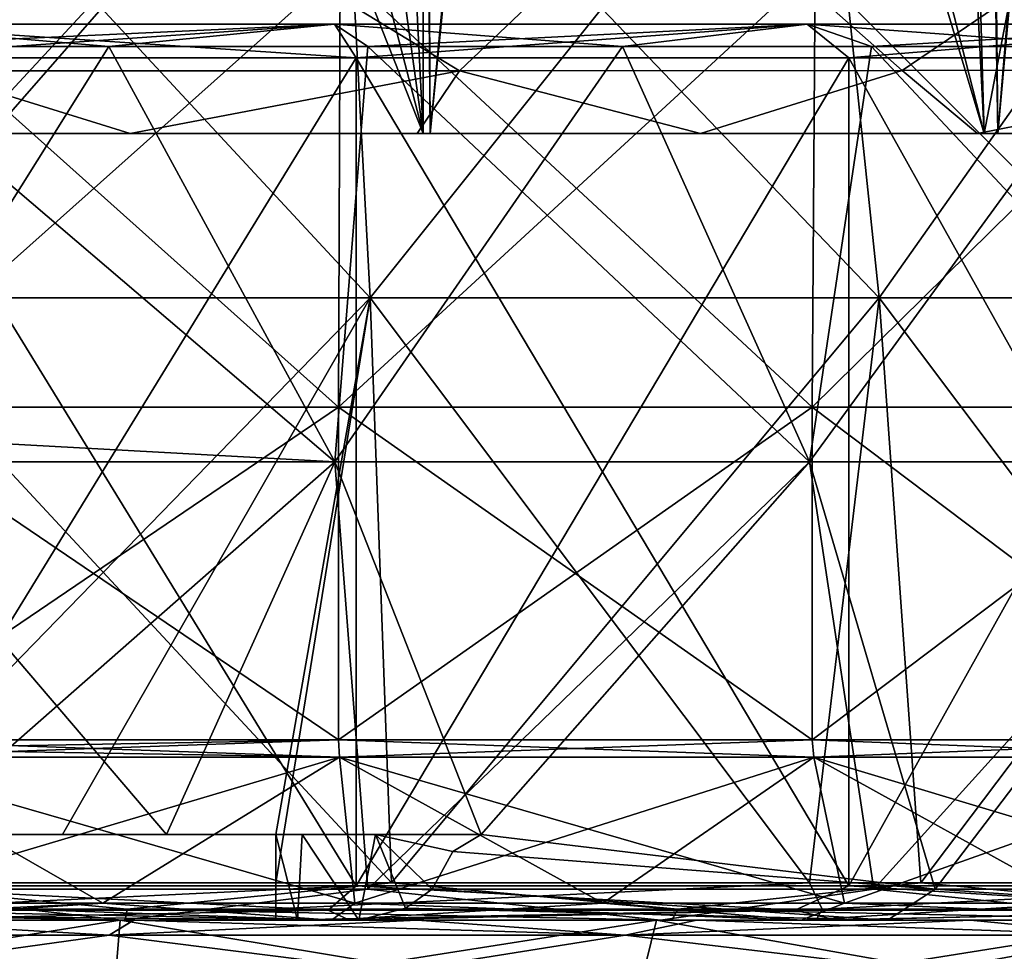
# Model space of a CAD drawing. Header units: millimetres. Extents: x -198 to 325, y 0 to 239.
# Tile 275 of 468: x 301 to 307, y 43 to 48. Entities that reach past the tile are written whole.
import ezdxf

# ---------------------------------------------------------------- set-up
doc = ezdxf.new("R2010")
doc.units = ezdxf.units.MM
doc.header["$LTSCALE"] = 65.185185
for name, color, linetype in [('1364', 7, 'CONTINUOUS'), ('1369', 7, 'CONTINUOUS'), ('1370', 7, 'CONTINUOUS'), ('2038', 7, 'CONTINUOUS'), ('2088', 7, 'CONTINUOUS'), ('2089', 7, 'CONTINUOUS'), ('2091', 7, 'CONTINUOUS'), ('2092', 7, 'CONTINUOUS'), ('307', 7, 'CONTINUOUS'), ('308', 7, 'CONTINUOUS'), ('309', 7, 'CONTINUOUS'), ('312', 7, 'CONTINUOUS'), ('313', 7, 'CONTINUOUS'), ('314', 7, 'CONTINUOUS'), ('315', 7, 'CONTINUOUS'), ('316', 7, 'CONTINUOUS'), ('318', 7, 'CONTINUOUS'), ('320', 7, 'CONTINUOUS'), ('321', 7, 'CONTINUOUS'), ('322', 7, 'CONTINUOUS'), ('595', 7, 'CONTINUOUS'), ('598', 7, 'CONTINUOUS'), ('599', 7, 'CONTINUOUS'), ('601', 7, 'CONTINUOUS'), ('605', 7, 'CONTINUOUS'), ('852', 7, 'CONTINUOUS'), ('854', 7, 'CONTINUOUS'), ('891', 7, 'CONTINUOUS')]:
    doc.layers.add(name, color=color, linetype=linetype)

msp = doc.modelspace()

# ---------------------------------------------------------------- linework, layer by layer
at = {"layer": '1364', "linetype": 'CONTINUOUS'}
for points in [[(300.4661, 47.9666, 20.5003), (298.38, 49.1579, 19.8764), (301.6201, 49.1578, 19.8762), (300.4661, 47.9666, 20.5003)], [(303.5736, 47.9666, 20.1884), (300.4661, 47.9666, 20.5003), (301.6201, 49.1578, 19.8762), (303.5736, 47.9666, 20.1884)], [(303.5736, 47.9666, 20.1884), (301.6201, 49.1578, 19.8762), (304.8203, 49.1535, 19.3474), (303.5736, 47.9666, 20.1884)], [(306.1607, 47.9686, 19.5511), (303.5736, 47.9666, 20.1884), (304.8203, 49.1535, 19.3474), (306.1607, 47.9686, 19.5511)], [(306.1607, 47.9686, 19.5511), (304.8203, 49.1535, 19.3474), (307.8902, 49.1452, 18.307), (306.1607, 47.9686, 19.5511)], [(308.4814, 47.9701, 18.6562), (306.1607, 47.9686, 19.5511), (307.8902, 49.1452, 18.307), (308.4814, 47.9701, 18.6562)]]:
    msp.add_3dface(points, dxfattribs=at)
at = {"layer": '1369', "linetype": 'CONTINUOUS'}
for points in [[(300, 77.6, -20.75), (303.2459, 77.6, -20.4946), (300, 47.6, -21.75), (300, 77.6, -20.75)], [(300, 47.6, -21.75), (303.2459, 77.6, -20.4946), (303.4026, 47.6, -21.4822), (300, 47.6, -21.75)], [(303.2459, 77.6, -20.4946), (306.412, 77.6, -19.7344), (303.4026, 47.6, -21.4822), (303.2459, 77.6, -20.4946)], [(303.4026, 47.6, -21.4822), (306.412, 77.6, -19.7344), (306.7211, 47.6, -20.6855), (303.4026, 47.6, -21.4822)], [(306.412, 77.6, -19.7344), (309.4204, 77.6, -18.4884), (306.7211, 47.6, -20.6855), (306.412, 77.6, -19.7344)], [(306.7211, 47.6, -20.6855), (309.4204, 77.6, -18.4884), (309.8742, 47.6, -19.3794), (306.7211, 47.6, -20.6855)]]:
    msp.add_3dface(points, dxfattribs=at)
at = {"layer": '1370', "linetype": 'CONTINUOUS'}
for points in [[(299.995, 77.6, 21.75), (299.9995, 47.6, 21.75), (303.1507, 77.6, 21.4978), (299.995, 77.6, 21.75)], [(299.9995, 47.6, 21.75), (303.4024, 47.6, 21.4822), (303.1507, 77.6, 21.4978), (299.9995, 47.6, 21.75)], [(303.1507, 77.6, 21.4978), (303.4024, 47.6, 21.4822), (306.2401, 77.6, 20.7432), (303.1507, 77.6, 21.4978)], [(303.4024, 47.6, 21.4822), (306.7206, 47.6, 20.6857), (306.2401, 77.6, 20.7432), (303.4024, 47.6, 21.4822)], [(306.2401, 77.6, 20.7432), (306.7206, 47.6, 20.6857), (309.1996, 77.6, 19.4955), (306.2401, 77.6, 20.7432)], [(306.7206, 47.6, 20.6857), (309.8732, 47.6, 19.3799), (309.1996, 77.6, 19.4955), (306.7206, 47.6, 20.6857)]]:
    msp.add_3dface(points, dxfattribs=at)
at = {"layer": '2038', "color": 7, "linetype": 'CONTINUOUS'}
for points in [[(295.0403, 43, -19.5817), (293.44, 43, -19.1048), (304.9598, 43, -19.5816), (295.0403, 43, -19.5817)], [(304.9598, 43, -19.5816), (293.44, 43, -19.1048), (298.4106, 43, -19.1839), (304.9598, 43, -19.5816)], [(304.9597, 43, 19.5817), (306.56, 43, 19.1048), (295.0402, 43, 19.5816), (304.9597, 43, 19.5817)], [(295.0402, 43, 19.5816), (306.56, 43, 19.1048), (301.5894, 43, 19.1839), (295.0402, 43, 19.5816)], [(296.6745, 43, 19.924), (304.9597, 43, 19.5817), (295.0402, 43, 19.5816), (296.6745, 43, 19.924)], [(298.4106, 43, 19.1839), (295.0402, 43, 19.5816), (301.5894, 43, 19.1839), (298.4106, 43, 19.1839)], [(296.6746, 43, -19.924), (295.0403, 43, -19.5817), (303.3255, 43, -19.924), (296.6746, 43, -19.924)], [(303.3255, 43, -19.924), (295.0403, 43, -19.5817), (304.9598, 43, -19.5816), (303.3255, 43, -19.924)], [(303.3254, 43, 19.924), (304.9597, 43, 19.5817), (296.6745, 43, 19.924), (303.3254, 43, 19.924)], [(298.3315, 43, 20.131), (303.3254, 43, 19.924), (296.6745, 43, 19.924), (298.3315, 43, 20.131)], [(298.3316, 43, -20.131), (296.6746, 43, -19.924), (301.6685, 43, -20.131), (298.3316, 43, -20.131)], [(301.6685, 43, -20.131), (296.6746, 43, -19.924), (303.3255, 43, -19.924), (301.6685, 43, -20.131)], [(301.6684, 43, 20.131), (303.3254, 43, 19.924), (298.3315, 43, 20.131), (301.6684, 43, 20.131)], [(300, 43, 20.1996), (301.6684, 43, 20.131), (298.3315, 43, 20.131), (300, 43, 20.1996)], [(300, 43, -20.1996), (298.3316, 43, -20.131), (301.6685, 43, -20.131), (300, 43, -20.1996)], [(301.5894, 43, -19.1839), (304.9598, 43, -19.5816), (298.4106, 43, -19.1839), (301.5894, 43, -19.1839)], [(301.5894, 43, 19.1839), (306.56, 43, 19.1048), (304.7249, 43, 18.6607), (301.5894, 43, 19.1839)], [(306.5601, 43, -19.1047), (304.9598, 43, -19.5816), (301.5894, 43, -19.1839), (306.5601, 43, -19.1047)], [(304.7249, 43, -18.6607), (306.5601, 43, -19.1047), (301.5894, 43, -19.1839), (304.7249, 43, -18.6607)], [(308.1157, 43, 18.498), (309.6157, 43, 17.7641), (304.7249, 43, 18.6607), (308.1157, 43, 18.498)], [(304.7249, 43, 18.6607), (309.6157, 43, 17.7641), (307.7316, 43, 17.6287), (304.7249, 43, 18.6607)], [(306.56, 43, 19.1048), (308.1157, 43, 18.498), (304.7249, 43, 18.6607), (306.56, 43, 19.1048)], [(308.1158, 43, -18.4979), (306.5601, 43, -19.1047), (304.7249, 43, -18.6607), (308.1158, 43, -18.4979)], [(307.7316, 43, -17.6287), (308.1158, 43, -18.4979), (304.7249, 43, -18.6607), (307.7316, 43, -17.6287)]]:
    msp.add_3dface(points, dxfattribs=at)
at = {"layer": '2088', "color": 7, "linetype": 'CONTINUOUS'}
for points in [[(301.5254, 42.9121, 20.3551), (300, 43, 20.1996), (298.4746, 42.9121, 20.3551), (301.5254, 42.9121, 20.3551)], [(301.6684, 43, 20.131), (300, 43, 20.1996), (301.5254, 42.9121, 20.3551), (301.6684, 43, 20.131)], [(304.5421, 42.9121, 19.9004), (301.6684, 43, 20.131), (301.5254, 42.9121, 20.3551), (304.5421, 42.9121, 19.9004)], [(303.3254, 43, 19.924), (301.6684, 43, 20.131), (304.5421, 42.9121, 19.9004), (303.3254, 43, 19.924)], [(304.9597, 43, 19.5817), (303.3254, 43, 19.924), (304.5421, 42.9121, 19.9004), (304.9597, 43, 19.5817)], [(307.4574, 42.9121, 19.0011), (304.9597, 43, 19.5817), (304.5421, 42.9121, 19.9004), (307.4574, 42.9121, 19.0011)], [(306.56, 43, 19.1048), (304.9597, 43, 19.5817), (307.4574, 42.9121, 19.0011), (306.56, 43, 19.1048)], [(308.1157, 43, 18.498), (306.56, 43, 19.1048), (307.4574, 42.9121, 19.0011), (308.1157, 43, 18.498)], [(300, 42.7, 20.5), (301.5254, 42.9121, 20.3551), (298.4746, 42.9121, 20.3551), (300, 42.7, 20.5)], [(300, 42.7, 20.5), (303.2069, 42.7, 20.2476), (301.5254, 42.9121, 20.3551), (300, 42.7, 20.5)], [(303.2069, 42.7, 20.2476), (304.5421, 42.9121, 19.9004), (301.5254, 42.9121, 20.3551), (303.2069, 42.7, 20.2476)], [(303.2069, 42.7, 20.2476), (306.3349, 42.7, 19.4967), (304.5421, 42.9121, 19.9004), (303.2069, 42.7, 20.2476)], [(306.3349, 42.7, 19.4967), (307.4574, 42.9121, 19.0011), (304.5421, 42.9121, 19.9004), (306.3349, 42.7, 19.4967)], [(306.3349, 42.7, 19.4967), (309.3068, 42.7, 18.2656), (307.4574, 42.9121, 19.0011), (306.3349, 42.7, 19.4967)]]:
    msp.add_3dface(points, dxfattribs=at)
at = {"layer": '2089', "color": 7, "linetype": 'CONTINUOUS'}
for points in [[(298.4746, 42.9121, -20.3551), (300, 43, -20.1996), (301.5254, 42.9121, -20.3551), (298.4746, 42.9121, -20.3551)], [(300, 43, -20.1996), (301.6685, 43, -20.131), (301.5254, 42.9121, -20.3551), (300, 43, -20.1996)], [(301.6685, 43, -20.131), (303.3255, 43, -19.924), (301.5254, 42.9121, -20.3551), (301.6685, 43, -20.131)], [(301.5254, 42.9121, -20.3551), (303.3255, 43, -19.924), (304.5421, 42.9121, -19.9004), (301.5254, 42.9121, -20.3551)], [(303.3255, 43, -19.924), (304.9598, 43, -19.5816), (304.5421, 42.9121, -19.9004), (303.3255, 43, -19.924)], [(304.9598, 43, -19.5816), (306.5601, 43, -19.1047), (304.5421, 42.9121, -19.9004), (304.9598, 43, -19.5816)], [(304.5421, 42.9121, -19.9004), (306.5601, 43, -19.1047), (307.4574, 42.9121, -19.0011), (304.5421, 42.9121, -19.9004)], [(306.5601, 43, -19.1047), (308.1158, 43, -18.4979), (307.4574, 42.9121, -19.0011), (306.5601, 43, -19.1047)], [(300, 42.7, -20.5), (298.4746, 42.9121, -20.3551), (301.5254, 42.9121, -20.3551), (300, 42.7, -20.5)], [(303.2069, 42.7, -20.2476), (300, 42.7, -20.5), (301.5254, 42.9121, -20.3551), (303.2069, 42.7, -20.2476)], [(303.2069, 42.7, -20.2476), (301.5254, 42.9121, -20.3551), (304.5421, 42.9121, -19.9004), (303.2069, 42.7, -20.2476)], [(306.3349, 42.7, -19.4967), (303.2069, 42.7, -20.2476), (304.5421, 42.9121, -19.9004), (306.3349, 42.7, -19.4967)], [(306.3349, 42.7, -19.4967), (304.5421, 42.9121, -19.9004), (307.4574, 42.9121, -19.0011), (306.3349, 42.7, -19.4967)], [(309.3068, 42.7, -18.2656), (306.3349, 42.7, -19.4967), (307.4574, 42.9121, -19.0011), (309.3068, 42.7, -18.2656)]]:
    msp.add_3dface(points, dxfattribs=at)
at = {"layer": '2091', "color": 7, "linetype": 'CONTINUOUS'}
for points in [[(298.4106, 43, 19.1839), (301.5894, 43, 19.1839), (298.4516, 42.5, 18.686), (298.4106, 43, 19.1839)], [(301.5894, 43, 19.1839), (301.5484, 42.5, 18.686), (298.4516, 42.5, 18.686), (301.5894, 43, 19.1839)], [(301.5894, 43, 19.1839), (304.7249, 43, 18.6607), (301.5484, 42.5, 18.686), (301.5894, 43, 19.1839)], [(304.7249, 43, 18.6607), (304.6029, 42.5, 18.1762), (301.5484, 42.5, 18.686), (304.7249, 43, 18.6607)], [(304.7249, 43, 18.6607), (307.7316, 43, 17.6287), (304.6029, 42.5, 18.1762), (304.7249, 43, 18.6607)], [(307.7316, 43, 17.6287), (307.5319, 42.5, 17.1707), (304.6029, 42.5, 18.1762), (307.7316, 43, 17.6287)]]:
    msp.add_3dface(points, dxfattribs=at)
at = {"layer": '2092', "color": 7, "linetype": 'CONTINUOUS'}
for points in [[(301.5894, 43, -19.1839), (298.4106, 43, -19.1839), (301.5484, 42.5, -18.686), (301.5894, 43, -19.1839)], [(298.4106, 43, -19.1839), (298.4516, 42.5, -18.686), (301.5484, 42.5, -18.686), (298.4106, 43, -19.1839)], [(301.5894, 43, -19.1839), (301.5484, 42.5, -18.686), (304.6029, 42.5, -18.1762), (301.5894, 43, -19.1839)], [(304.7249, 43, -18.6607), (301.5894, 43, -19.1839), (304.6029, 42.5, -18.1762), (304.7249, 43, -18.6607)], [(304.7249, 43, -18.6607), (304.6029, 42.5, -18.1762), (307.5319, 42.5, -17.1707), (304.7249, 43, -18.6607)], [(307.7316, 43, -17.6287), (304.7249, 43, -18.6607), (307.5319, 42.5, -17.1707), (307.7316, 43, -17.6287)]]:
    msp.add_3dface(points, dxfattribs=at)
at = {"layer": '307', "color": 7, "linetype": 'CONTINUOUS'}
for points in [[(298.4025, 43, 18.7096), (301.5975, 43, 18.7096), (298.3808, 43, 19.8162), (298.4025, 43, 18.7096)], [(298.3808, 43, 19.8162), (301.5975, 43, 18.7096), (301.6192, 43, 19.8162), (298.3808, 43, 19.8162)], [(301.5975, 43, 18.7096), (304.7476, 43, 18.1675), (301.6192, 43, 19.8162), (301.5975, 43, 18.7096)], [(301.6192, 43, 19.8162), (304.7476, 43, 18.1675), (304.8144, 43, 19.2906), (301.6192, 43, 19.8162)], [(302.6265, 43, -19.04), (302.5, 43, -19.6428), (305.6584, 43, -19.06), (302.6265, 43, -19.04)], [(305.6584, 43, -19.06), (302.5, 43, -19.6428), (302.5, 43, -19.7245), (305.6584, 43, -19.06)], [(302.9843, 43, -18.539), (302.6265, 43, -19.04), (305.6584, 43, -19.06), (302.9843, 43, -18.539)], [(306.0749, 43, -17.7676), (302.9843, 43, -18.539), (305.6584, 43, -19.06), (306.0749, 43, -17.7676)], [(304.7476, 43, 18.1675), (307.7609, 43, 17.0987), (304.8144, 43, 19.2906), (304.7476, 43, 18.1675)], [(304.8144, 43, 19.2906), (307.7609, 43, 17.0987), (307.881, 43, 18.2537), (304.8144, 43, 19.2906)], [(308.6781, 43, -17.8884), (306.0749, 43, -17.7676), (305.6584, 43, -19.06), (308.6781, 43, -17.8884)], [(309.0021, 43, -16.4791), (306.0749, 43, -17.7676), (308.6781, 43, -17.8884), (309.0021, 43, -16.4791)]]:
    msp.add_3dface(points, dxfattribs=at)
at = {"layer": '308', "color": 7, "linetype": 'CONTINUOUS'}
for points in [[(300, 44.0536, 15.6), (300, 46, 15.6), (302.8665, 46, 15.3344), (300, 44.0536, 15.6)], [(300, 44.0536, 15.6), (302.8665, 46, 15.3344), (302.8665, 44.0536, 15.3344), (300, 44.0536, 15.6)], [(300, 46, -15.6), (300, 44.0536, -15.6), (302.8665, 44.0536, -15.3344), (300, 46, -15.6)], [(302.8665, 46, -15.3344), (300, 46, -15.6), (302.8665, 44.0536, -15.3344), (302.8665, 46, -15.3344)], [(305.6354, 46, -14.5466), (302.8665, 46, -15.3344), (305.6354, 44.0536, -14.5466), (305.6354, 46, -14.5466)], [(305.6354, 44.0536, -14.5466), (302.8665, 46, -15.3344), (302.8665, 44.0536, -15.3344), (305.6354, 44.0536, -14.5466)], [(302.8665, 46, 15.3344), (305.6354, 46, 14.5466), (302.8665, 44.0536, 15.3344), (302.8665, 46, 15.3344)], [(302.8665, 44.0536, 15.3344), (305.6354, 46, 14.5466), (305.6354, 44.0536, 14.5466), (302.8665, 44.0536, 15.3344)], [(308.2123, 46, -13.2634), (305.6354, 46, -14.5466), (308.2123, 44.0536, -13.2634), (308.2123, 46, -13.2634)], [(308.2123, 44.0536, -13.2634), (305.6354, 46, -14.5466), (305.6354, 44.0536, -14.5466), (308.2123, 44.0536, -13.2634)], [(305.6354, 46, 14.5466), (308.2123, 46, 13.2634), (305.6354, 44.0536, 14.5466), (305.6354, 46, 14.5466)], [(305.6354, 44.0536, 14.5466), (308.2123, 46, 13.2634), (308.2123, 44.0536, 13.2634), (305.6354, 44.0536, 14.5466)]]:
    msp.add_3dface(points, dxfattribs=at)
at = {"layer": '309', "color": 7, "linetype": 'CONTINUOUS'}
for points in [[(300, 49.9312, 18.3854), (300, 46.64, 19.4997), (303.0504, 46.64, 19.2596), (300, 49.9312, 18.3854)], [(302.8761, 49.9312, 18.159), (300, 49.9312, 18.3854), (303.0504, 46.64, 19.2596), (302.8761, 49.9312, 18.159)], [(300, 46.823, -19.4526), (300, 49.9312, -18.3854), (302.8761, 49.9312, -18.159), (300, 46.823, -19.4526)], [(300, 46.64, -19.4997), (300, 46.823, -19.4526), (302.8761, 49.9312, -18.159), (300, 46.64, -19.4997)], [(300, 46.64, -19.4997), (302.8761, 49.9312, -18.159), (303.0504, 46.64, -19.2596), (300, 46.64, -19.4997)], [(302.8761, 49.9312, -18.159), (305.6814, 49.9312, -17.4855), (303.0504, 46.64, -19.2596), (302.8761, 49.9312, -18.159)], [(305.6814, 49.9312, 17.4855), (302.8761, 49.9312, 18.159), (306.0257, 46.64, 18.5453), (305.6814, 49.9312, 17.4855)], [(306.0257, 46.64, 18.5453), (302.8761, 49.9312, 18.159), (303.0504, 46.64, 19.2596), (306.0257, 46.64, 18.5453)], [(303.0504, 46.64, -19.2596), (305.6814, 49.9312, -17.4855), (306.0257, 46.64, -18.5453), (303.0504, 46.64, -19.2596)], [(305.6814, 49.9312, -17.4855), (308.3468, 49.9312, -16.3815), (306.0257, 46.64, -18.5453), (305.6814, 49.9312, -17.4855)], [(308.3468, 49.9312, 16.3815), (305.6814, 49.9312, 17.4855), (308.8527, 46.64, 17.3743), (308.3468, 49.9312, 16.3815)], [(308.8527, 46.64, 17.3743), (305.6814, 49.9312, 17.4855), (306.0257, 46.64, 18.5453), (308.8527, 46.64, 17.3743)], [(306.0257, 46.64, -18.5453), (308.3468, 49.9312, -16.3815), (308.8527, 46.64, -17.3743), (306.0257, 46.64, -18.5453)], [(300, 46.64, 19.4997), (300, 43.2179, 20.0816), (303.1751, 43.2179, 19.829), (300, 46.64, 19.4997)], [(303.0504, 46.64, 19.2596), (300, 46.64, 19.4997), (303.1751, 43.2179, 19.829), (303.0504, 46.64, 19.2596)], [(300, 43.5, -20.0544), (300, 46.64, -19.4997), (303.0504, 46.64, -19.2596), (300, 43.5, -20.0544)], [(300, 43.5, -20.0544), (303.0504, 46.64, -19.2596), (301.2526, 43.5, -20.0153), (300, 43.5, -20.0544)], [(301.2526, 43.5, -20.0153), (303.0504, 46.64, -19.2596), (302.5, 43.5, -19.898), (301.2526, 43.5, -20.0153)], [(302.5, 43.5, -19.898), (303.0504, 46.64, -19.2596), (302.5, 43.2179, -19.9253), (302.5, 43.5, -19.898)], [(302.5, 43.2179, -19.9253), (303.0504, 46.64, -19.2596), (305.619, 43.2179, -19.2794), (302.5, 43.2179, -19.9253)], [(303.0504, 46.64, -19.2596), (306.0257, 46.64, -18.5453), (305.619, 43.2179, -19.2794), (303.0504, 46.64, -19.2596)], [(306.0257, 46.64, 18.5453), (303.0504, 46.64, 19.2596), (303.1751, 43.2179, 19.829), (306.0257, 46.64, 18.5453)], [(306.2703, 43.2179, 19.0775), (306.0257, 46.64, 18.5453), (303.1751, 43.2179, 19.829), (306.2703, 43.2179, 19.0775)], [(305.619, 43.2179, -19.2794), (306.0257, 46.64, -18.5453), (308.5966, 43.2179, -18.1485), (305.619, 43.2179, -19.2794)], [(306.0257, 46.64, -18.5453), (308.8527, 46.64, -17.3743), (308.5966, 43.2179, -18.1485), (306.0257, 46.64, -18.5453)], [(308.8527, 46.64, 17.3743), (306.0257, 46.64, 18.5453), (306.2703, 43.2179, 19.0775), (308.8527, 46.64, 17.3743)], [(309.2078, 43.2179, 17.8461), (308.8527, 46.64, 17.3743), (306.2703, 43.2179, 19.0775), (309.2078, 43.2179, 17.8461)], [(302.5, 43.359, -19.9121), (302.5, 43.5, -19.898), (302.5, 43.2179, -19.9253), (302.5, 43.359, -19.9121)]]:
    msp.add_3dface(points, dxfattribs=at)
at = {"layer": '312', "color": 7, "linetype": 'CONTINUOUS'}
for points in [[(300, 43, -16.9), (302.931, 43, -16.6438), (300, 43, -16.2928), (300, 43, -16.9)], [(302.931, 43, 16.6438), (300, 43, 16.9), (302.8255, 43, 16.0458), (302.931, 43, 16.6438)], [(302.8255, 43, 16.0458), (300, 43, 16.9), (300, 43, 16.2928), (302.8255, 43, 16.0458)], [(300, 43, -16.2928), (302.931, 43, -16.6438), (302.8255, 43, -16.0458), (300, 43, -16.2928)], [(305.5699, 43, 15.311), (302.931, 43, 16.6438), (302.8255, 43, 16.0458), (305.5699, 43, 15.311)], [(302.8255, 43, -16.0458), (302.931, 43, -16.6438), (305.5699, 43, -15.311), (302.8255, 43, -16.0458)], [(305.7776, 43, 15.8815), (302.931, 43, 16.6438), (305.5699, 43, 15.311), (305.7776, 43, 15.8815)], [(302.931, 43, -16.6438), (305.7777, 43, -15.8815), (305.5699, 43, -15.311), (302.931, 43, -16.6438)], [(308.1451, 43, 14.1106), (305.7776, 43, 15.8815), (305.5699, 43, 15.311), (308.1451, 43, 14.1106)], [(305.5699, 43, -15.311), (305.7777, 43, -15.8815), (308.1451, 43, -14.1106), (305.5699, 43, -15.311)], [(308.4487, 43, 14.6364), (305.7776, 43, 15.8815), (308.1451, 43, 14.1106), (308.4487, 43, 14.6364)], [(305.7777, 43, -15.8815), (308.4487, 43, -14.6364), (308.1451, 43, -14.1106), (305.7777, 43, -15.8815)]]:
    msp.add_3dface(points, dxfattribs=at)
at = {"layer": '313', "color": 7, "linetype": 'CONTINUOUS'}
for points in [[(300, 45.6794, 18.1858), (300, 48.1102, 17.4885), (301.5242, 48.1102, 17.4219), (300, 45.6794, 18.1858)], [(302.8449, 45.6794, 17.9619), (300, 45.6794, 18.1858), (301.5242, 48.1102, 17.4219), (302.8449, 45.6794, 17.9619)], [(300, 48.1102, -17.4885), (300, 45.8357, -18.1506), (302.8449, 45.6794, -17.9619), (300, 48.1102, -17.4885)], [(300, 48.1102, -17.4885), (302.8449, 45.6794, -17.9619), (301.5242, 48.1102, -17.4219), (300, 48.1102, -17.4885)], [(301.5242, 48.1102, -17.4219), (302.8449, 45.6794, -17.9619), (303.0369, 48.1102, -17.2228), (301.5242, 48.1102, -17.4219)], [(303.0369, 48.1102, 17.2228), (302.8449, 45.6794, 17.9619), (301.5242, 48.1102, 17.4219), (303.0369, 48.1102, 17.2228)], [(302.8449, 45.6794, -17.9619), (305.6197, 45.6794, -17.2958), (303.0369, 48.1102, -17.2228), (302.8449, 45.6794, -17.9619)], [(305.6197, 45.6794, 17.2958), (302.8449, 45.6794, 17.9619), (304.5264, 48.1102, 16.8926), (305.6197, 45.6794, 17.2958)], [(304.5264, 48.1102, 16.8926), (302.8449, 45.6794, 17.9619), (303.0369, 48.1102, 17.2228), (304.5264, 48.1102, 16.8926)], [(303.0369, 48.1102, -17.2228), (305.6197, 45.6794, -17.2958), (304.5264, 48.1102, -16.8926), (303.0369, 48.1102, -17.2228)], [(304.5264, 48.1102, -16.8926), (305.6197, 45.6794, -17.2958), (305.9814, 48.1102, -16.4338), (304.5264, 48.1102, -16.8926)], [(305.9814, 48.1102, 16.4338), (305.6197, 45.6794, 17.2958), (304.5264, 48.1102, 16.8926), (305.9814, 48.1102, 16.4338)], [(305.6197, 45.6794, -17.2958), (308.2562, 45.6794, -16.2037), (305.9814, 48.1102, -16.4338), (305.6197, 45.6794, -17.2958)], [(308.2562, 45.6794, 16.2037), (305.6197, 45.6794, 17.2958), (307.391, 48.1102, 15.8499), (308.2562, 45.6794, 16.2037)], [(307.391, 48.1102, 15.8499), (305.6197, 45.6794, 17.2958), (305.9814, 48.1102, 16.4338), (307.391, 48.1102, 15.8499)], [(305.9814, 48.1102, -16.4338), (308.2562, 45.6794, -16.2037), (307.391, 48.1102, -15.8499), (305.9814, 48.1102, -16.4338)], [(300, 45.8357, -18.1506), (300, 45.6794, -18.1858), (302.8449, 45.6794, -17.9619), (300, 45.8357, -18.1506)], [(300, 43.1812, 18.5786), (300, 45.6794, 18.1858), (302.8449, 45.6794, 17.9619), (300, 43.1812, 18.5786)], [(300, 43.1812, 18.5786), (302.8449, 45.6794, 17.9619), (303.0382, 43.1812, 18.3285), (300, 43.1812, 18.5786)], [(300, 45.6794, -18.1858), (300, 43.5, -18.5459), (301.8597, 43.5, -18.4525), (300, 45.6794, -18.1858)], [(302.8449, 45.6794, -17.9619), (300, 45.6794, -18.1858), (301.8597, 43.5, -18.4525), (302.8449, 45.6794, -17.9619)], [(303.7007, 43.5, -18.173), (302.8449, 45.6794, -17.9619), (301.8597, 43.5, -18.4525), (303.7007, 43.5, -18.173)], [(305.6197, 45.6794, -17.2958), (302.8449, 45.6794, -17.9619), (303.7007, 43.5, -18.173), (305.6197, 45.6794, -17.2958)], [(302.8449, 45.6794, 17.9619), (305.6197, 45.6794, 17.2958), (303.0382, 43.1812, 18.3285), (302.8449, 45.6794, 17.9619)], [(303.0382, 43.1812, 18.3285), (305.6197, 45.6794, 17.2958), (305.9945, 43.1812, 17.5849), (303.0382, 43.1812, 18.3285)], [(306.3536, 43.1812, -17.4584), (305.6197, 45.6794, -17.2958), (303.7007, 43.5, -18.173), (306.3536, 43.1812, -17.4584)], [(308.2562, 45.6794, -16.2037), (305.6197, 45.6794, -17.2958), (306.3536, 43.1812, -17.4584), (308.2562, 45.6794, -16.2037)], [(305.6197, 45.6794, 17.2958), (308.2562, 45.6794, 16.2037), (305.9945, 43.1812, 17.5849), (305.6197, 45.6794, 17.2958)], [(305.9945, 43.1812, 17.5849), (308.2562, 45.6794, 16.2037), (308.7895, 43.1812, 16.3679), (305.9945, 43.1812, 17.5849)], [(309.1231, 43.1812, -16.1843), (308.2562, 45.6794, -16.2037), (306.3536, 43.1812, -17.4584), (309.1231, 43.1812, -16.1843)], [(303.5342, 43.4009, -18.217), (306.3536, 43.1812, -17.4584), (303.7007, 43.5, -18.173), (303.5342, 43.4009, -18.217)], [(303.4131, 43.1812, -18.2624), (306.3536, 43.1812, -17.4584), (303.5342, 43.4009, -18.217), (303.4131, 43.1812, -18.2624)]]:
    msp.add_3dface(points, dxfattribs=at)
at = {"layer": '314', "color": 7, "linetype": 'CONTINUOUS'}
for points in [[(300, 48.0433, 17.1), (300, 43.2, 17.1), (302.9694, 43.2, 16.8402), (300, 48.0433, 17.1)], [(300, 43.2, -17.1), (300, 48.0433, -17.1), (302.9694, 48.0433, -16.8402), (300, 43.2, -17.1)], [(302.9694, 43.2, -16.8402), (300, 43.2, -17.1), (302.9694, 48.0433, -16.8402), (302.9694, 43.2, -16.8402)], [(300, 48.0433, 17.1), (302.9694, 43.2, 16.8402), (302.9694, 48.0433, 16.8402), (300, 48.0433, 17.1)], [(305.8485, 43.2, -16.0687), (302.9694, 43.2, -16.8402), (305.8486, 48.0433, -16.0687), (305.8485, 43.2, -16.0687)], [(305.8486, 48.0433, -16.0687), (302.9694, 43.2, -16.8402), (302.9694, 48.0433, -16.8402), (305.8486, 48.0433, -16.0687)], [(302.9694, 43.2, 16.8402), (305.8485, 43.2, 16.0687), (302.9694, 48.0433, 16.8402), (302.9694, 43.2, 16.8402)], [(302.9694, 48.0433, 16.8402), (305.8485, 43.2, 16.0687), (305.8486, 48.0433, 16.0687), (302.9694, 48.0433, 16.8402)], [(308.55, 43.2, -14.809), (305.8485, 43.2, -16.0687), (308.55, 48.0433, -14.809), (308.55, 43.2, -14.809)], [(308.55, 48.0433, -14.809), (305.8485, 43.2, -16.0687), (305.8486, 48.0433, -16.0687), (308.55, 48.0433, -14.809)], [(305.8485, 43.2, 16.0687), (308.55, 43.2, 14.809), (305.8486, 48.0433, 16.0687), (305.8485, 43.2, 16.0687)], [(305.8486, 48.0433, 16.0687), (308.55, 43.2, 14.809), (308.55, 48.0433, 14.809), (305.8486, 48.0433, 16.0687)]]:
    msp.add_3dface(points, dxfattribs=at)
at = {"layer": '315', "color": 7, "linetype": 'CONTINUOUS'}
for points in [[(301.6311, 43.065, 19.9634), (300, 43.2179, 20.0816), (298.3689, 43.065, 19.9634), (301.6311, 43.065, 19.9634)], [(303.1751, 43.2179, 19.829), (300, 43.2179, 20.0816), (301.6311, 43.065, 19.9634), (303.1751, 43.2179, 19.829)], [(304.8502, 43.065, 19.4339), (303.1751, 43.2179, 19.829), (301.6311, 43.065, 19.9634), (304.8502, 43.065, 19.4339)], [(302.5, 43.2179, -19.9253), (305.619, 43.2179, -19.2794), (302.5, 43.0651, -19.8733), (302.5, 43.2179, -19.9253)], [(302.5, 43.0651, -19.8733), (305.619, 43.2179, -19.2794), (305.6929, 43.065, -19.2039), (302.5, 43.0651, -19.8733)], [(306.2703, 43.2179, 19.0775), (303.1751, 43.2179, 19.829), (304.8502, 43.065, 19.4339), (306.2703, 43.2179, 19.0775)], [(307.9405, 43.065, 18.3888), (306.2703, 43.2179, 19.0775), (304.8502, 43.065, 19.4339), (307.9405, 43.065, 18.3888)], [(305.619, 43.2179, -19.2794), (308.5966, 43.2179, -18.1485), (305.6929, 43.065, -19.2039), (305.619, 43.2179, -19.2794)], [(305.6929, 43.065, -19.2039), (308.5966, 43.2179, -18.1485), (308.7347, 43.065, -18.0251), (305.6929, 43.065, -19.2039)], [(309.2078, 43.2179, 17.8461), (306.2703, 43.2179, 19.0775), (307.9405, 43.065, 18.3888), (309.2078, 43.2179, 17.8461)], [(298.3808, 43, 19.8162), (301.6192, 43, 19.8162), (298.3689, 43.065, 19.9634), (298.3808, 43, 19.8162)], [(301.6192, 43, 19.8162), (301.6311, 43.065, 19.9634), (298.3689, 43.065, 19.9634), (301.6192, 43, 19.8162)], [(301.6192, 43, 19.8162), (304.8144, 43, 19.2906), (301.6311, 43.065, 19.9634), (301.6192, 43, 19.8162)], [(304.8144, 43, 19.2906), (304.8502, 43.065, 19.4339), (301.6311, 43.065, 19.9634), (304.8144, 43, 19.2906)], [(302.5, 43, -19.7245), (302.5, 43.0651, -19.8733), (305.6929, 43.065, -19.2039), (302.5, 43, -19.7245)], [(305.6584, 43, -19.06), (302.5, 43, -19.7245), (305.6929, 43.065, -19.2039), (305.6584, 43, -19.06)], [(304.8144, 43, 19.2906), (307.881, 43, 18.2537), (304.8502, 43.065, 19.4339), (304.8144, 43, 19.2906)], [(307.881, 43, 18.2537), (307.9405, 43.065, 18.3888), (304.8502, 43.065, 19.4339), (307.881, 43, 18.2537)], [(308.6781, 43, -17.8884), (305.6584, 43, -19.06), (308.7347, 43.065, -18.0251), (308.6781, 43, -17.8884)], [(305.6584, 43, -19.06), (305.6929, 43.065, -19.2039), (308.7347, 43.065, -18.0251), (305.6584, 43, -19.06)]]:
    msp.add_3dface(points, dxfattribs=at)
at = {"layer": '316', "color": 7, "linetype": 'CONTINUOUS'}
for points in [[(301.5975, 43, 18.7096), (298.4025, 43, 18.7096), (300, 43.1812, 18.5786), (301.5975, 43, 18.7096)], [(301.5975, 43, 18.7096), (300, 43.1812, 18.5786), (303.0382, 43.1812, 18.3285), (301.5975, 43, 18.7096)], [(304.7476, 43, 18.1675), (301.5975, 43, 18.7096), (303.0382, 43.1812, 18.3285), (304.7476, 43, 18.1675)], [(304.7476, 43, 18.1675), (303.0382, 43.1812, 18.3285), (305.9945, 43.1812, 17.5849), (304.7476, 43, 18.1675)], [(306.0749, 43, -17.7676), (303.4131, 43.1812, -18.2624), (303.2582, 43.0694, -18.3391), (306.0749, 43, -17.7676)], [(306.0749, 43, -17.7676), (306.3536, 43.1812, -17.4584), (303.4131, 43.1812, -18.2624), (306.0749, 43, -17.7676)], [(307.7609, 43, 17.0987), (304.7476, 43, 18.1675), (305.9945, 43.1812, 17.5849), (307.7609, 43, 17.0987)], [(307.7609, 43, 17.0987), (305.9945, 43.1812, 17.5849), (308.7895, 43.1812, 16.3679), (307.7609, 43, 17.0987)], [(306.0749, 43, -17.7676), (309.0021, 43, -16.4791), (306.3536, 43.1812, -17.4584), (306.0749, 43, -17.7676)], [(309.0021, 43, -16.4791), (309.1231, 43.1812, -16.1843), (306.3536, 43.1812, -17.4584), (309.0021, 43, -16.4791)], [(302.9843, 43, -18.539), (306.0749, 43, -17.7676), (303.2582, 43.0694, -18.3391), (302.9843, 43, -18.539)]]:
    msp.add_3dface(points, dxfattribs=at)
at = {"layer": '318', "color": 7, "linetype": 'CONTINUOUS'}
for points in [[(301.5242, 48.1102, 17.4219), (300, 48.1102, 17.4885), (302.8419, 48.2404, 17.0306), (301.5242, 48.1102, 17.4219)], [(300, 48.1102, 17.4885), (300, 48.2404, 17.2661), (302.8419, 48.2404, 17.0306), (300, 48.1102, 17.4885)], [(300, 48.1102, -17.4885), (301.5242, 48.1102, -17.4219), (300, 48.2404, -17.2661), (300, 48.1102, -17.4885)], [(302.9694, 48.0433, -16.8402), (300, 48.0433, -17.1), (302.8419, 48.2404, -17.0306), (302.9694, 48.0433, -16.8402)], [(302.8419, 48.2404, -17.0306), (300, 48.0433, -17.1), (300, 48.2404, -17.2661), (302.8419, 48.2404, -17.0306)], [(300, 48.0433, 17.1), (302.9694, 48.0433, 16.8402), (300, 48.2404, 17.2661), (300, 48.0433, 17.1)], [(301.5242, 48.1102, -17.4219), (302.8419, 48.2404, -17.0306), (300, 48.2404, -17.2661), (301.5242, 48.1102, -17.4219)], [(300, 48.2404, 17.2661), (302.9694, 48.0433, 16.8402), (302.8419, 48.2404, 17.0306), (300, 48.2404, 17.2661)], [(301.5242, 48.1102, -17.4219), (303.0369, 48.1102, -17.2228), (302.8419, 48.2404, -17.0306), (301.5242, 48.1102, -17.4219)], [(303.0369, 48.1102, 17.2228), (301.5242, 48.1102, 17.4219), (302.8419, 48.2404, 17.0306), (303.0369, 48.1102, 17.2228)], [(303.0369, 48.1102, -17.2228), (304.5264, 48.1102, -16.8926), (302.8419, 48.2404, -17.0306), (303.0369, 48.1102, -17.2228)], [(304.5264, 48.1102, -16.8926), (305.6063, 48.2404, -16.3305), (302.8419, 48.2404, -17.0306), (304.5264, 48.1102, -16.8926)], [(303.0369, 48.1102, 17.2228), (302.8419, 48.2404, 17.0306), (305.6063, 48.2404, 16.3305), (303.0369, 48.1102, 17.2228)], [(302.8419, 48.2404, 17.0306), (302.9694, 48.0433, 16.8402), (305.6063, 48.2404, 16.3305), (302.8419, 48.2404, 17.0306)], [(305.6063, 48.2404, -16.3305), (302.9694, 48.0433, -16.8402), (302.8419, 48.2404, -17.0306), (305.6063, 48.2404, -16.3305)], [(302.9694, 48.0433, 16.8402), (305.8486, 48.0433, 16.0687), (305.6063, 48.2404, 16.3305), (302.9694, 48.0433, 16.8402)], [(305.8486, 48.0433, -16.0687), (302.9694, 48.0433, -16.8402), (305.6063, 48.2404, -16.3305), (305.8486, 48.0433, -16.0687)], [(304.5264, 48.1102, 16.8926), (303.0369, 48.1102, 17.2228), (305.6063, 48.2404, 16.3305), (304.5264, 48.1102, 16.8926)], [(304.5264, 48.1102, -16.8926), (305.9814, 48.1102, -16.4338), (305.6063, 48.2404, -16.3305), (304.5264, 48.1102, -16.8926)], [(305.9814, 48.1102, 16.4338), (304.5264, 48.1102, 16.8926), (305.6063, 48.2404, 16.3305), (305.9814, 48.1102, 16.4338)], [(305.9814, 48.1102, -16.4338), (307.391, 48.1102, -15.8499), (305.6063, 48.2404, -16.3305), (305.9814, 48.1102, -16.4338)], [(307.391, 48.1102, -15.8499), (308.2177, 48.2404, -15.185), (305.6063, 48.2404, -16.3305), (307.391, 48.1102, -15.8499)], [(305.9814, 48.1102, 16.4338), (305.6063, 48.2404, 16.3305), (308.2177, 48.2404, 15.185), (305.9814, 48.1102, 16.4338)], [(305.6063, 48.2404, 16.3305), (305.8486, 48.0433, 16.0687), (308.2177, 48.2404, 15.185), (305.6063, 48.2404, 16.3305)], [(308.2177, 48.2404, -15.185), (305.8486, 48.0433, -16.0687), (305.6063, 48.2404, -16.3305), (308.2177, 48.2404, -15.185)], [(305.8486, 48.0433, 16.0687), (308.55, 48.0433, 14.809), (308.2177, 48.2404, 15.185), (305.8486, 48.0433, 16.0687)], [(308.55, 48.0433, -14.809), (305.8486, 48.0433, -16.0687), (308.2177, 48.2404, -15.185), (308.55, 48.0433, -14.809)], [(307.391, 48.1102, 15.8499), (305.9814, 48.1102, 16.4338), (308.2177, 48.2404, 15.185), (307.391, 48.1102, 15.8499)]]:
    msp.add_3dface(points, dxfattribs=at)
at = {"layer": '320', "color": 7, "linetype": 'CONTINUOUS'}
for points in [[(302.9694, 43.2, 16.8402), (300, 43.2, 17.1), (302.8049, 43.0586, 16.809), (302.9694, 43.2, 16.8402)], [(300, 43.2, 17.1), (300, 43.0586, 17.0414), (302.8049, 43.0586, 16.809), (300, 43.2, 17.1)], [(300, 43.2, -17.1), (302.9694, 43.2, -16.8402), (300, 43.0586, -17.0414), (300, 43.2, -17.1)], [(302.9694, 43.2, -16.8402), (302.8049, 43.0586, -16.809), (300, 43.0586, -17.0414), (302.9694, 43.2, -16.8402)], [(302.9694, 43.2, -16.8402), (305.5333, 43.0586, -16.1181), (302.8049, 43.0586, -16.809), (302.9694, 43.2, -16.8402)], [(302.9694, 43.2, 16.8402), (302.8049, 43.0586, 16.809), (305.5333, 43.0586, 16.1181), (302.9694, 43.2, 16.8402)], [(302.9694, 43.2, -16.8402), (305.8485, 43.2, -16.0687), (305.5333, 43.0586, -16.1181), (302.9694, 43.2, -16.8402)], [(305.8485, 43.2, 16.0687), (302.9694, 43.2, 16.8402), (305.5333, 43.0586, 16.1181), (305.8485, 43.2, 16.0687)], [(305.8485, 43.2, -16.0687), (308.1108, 43.0586, -14.9875), (305.5333, 43.0586, -16.1181), (305.8485, 43.2, -16.0687)], [(305.8485, 43.2, 16.0687), (305.5333, 43.0586, 16.1181), (308.1108, 43.0586, 14.9875), (305.8485, 43.2, 16.0687)], [(305.8485, 43.2, -16.0687), (308.55, 43.2, -14.809), (308.1108, 43.0586, -14.9875), (305.8485, 43.2, -16.0687)], [(308.55, 43.2, 14.809), (305.8485, 43.2, 16.0687), (308.1108, 43.0586, 14.9875), (308.55, 43.2, 14.809)], [(302.931, 43, -16.6438), (300, 43, -16.9), (302.8049, 43.0586, -16.809), (302.931, 43, -16.6438)], [(302.8049, 43.0586, -16.809), (300, 43, -16.9), (300, 43.0586, -17.0414), (302.8049, 43.0586, -16.809)], [(300, 43, 16.9), (302.931, 43, 16.6438), (300, 43.0586, 17.0414), (300, 43, 16.9)], [(300, 43.0586, 17.0414), (302.931, 43, 16.6438), (302.8049, 43.0586, 16.809), (300, 43.0586, 17.0414)], [(302.8049, 43.0586, 16.809), (302.931, 43, 16.6438), (305.5333, 43.0586, 16.1181), (302.8049, 43.0586, 16.809)], [(305.5333, 43.0586, -16.1181), (302.931, 43, -16.6438), (302.8049, 43.0586, -16.809), (305.5333, 43.0586, -16.1181)], [(302.931, 43, 16.6438), (305.7776, 43, 15.8815), (305.5333, 43.0586, 16.1181), (302.931, 43, 16.6438)], [(305.7777, 43, -15.8815), (302.931, 43, -16.6438), (305.5333, 43.0586, -16.1181), (305.7777, 43, -15.8815)], [(305.5333, 43.0586, 16.1181), (305.7776, 43, 15.8815), (308.1108, 43.0586, 14.9875), (305.5333, 43.0586, 16.1181)], [(308.1108, 43.0586, -14.9875), (305.7777, 43, -15.8815), (305.5333, 43.0586, -16.1181), (308.1108, 43.0586, -14.9875)], [(305.7776, 43, 15.8815), (308.4487, 43, 14.6364), (308.1108, 43.0586, 14.9875), (305.7776, 43, 15.8815)], [(308.4487, 43, -14.6364), (305.7777, 43, -15.8815), (308.1108, 43.0586, -14.9875), (308.4487, 43, -14.6364)]]:
    msp.add_3dface(points, dxfattribs=at)
at = {"layer": '321', "color": 7, "linetype": 'CONTINUOUS'}
for points in [[(300, 43.5, -18.5459), (300, 43.5, -20.0544), (301.2526, 43.5, -20.0153), (300, 43.5, -18.5459)], [(300, 43.5, -18.5459), (301.2526, 43.5, -20.0153), (301.8597, 43.5, -18.4525), (300, 43.5, -18.5459)], [(301.2526, 43.5, -20.0153), (302.5, 43.5, -19.898), (301.8597, 43.5, -18.4525), (301.2526, 43.5, -20.0153)], [(301.8597, 43.5, -18.4525), (302.5, 43.5, -19.898), (302.5, 43.5, -19.6428), (301.8597, 43.5, -18.4525)], [(303.7007, 43.5, -18.173), (301.8597, 43.5, -18.4525), (303.0831, 43.5, -18.4559), (303.7007, 43.5, -18.173)], [(303.0831, 43.5, -18.4559), (301.8597, 43.5, -18.4525), (302.654, 43.5, -18.9811), (303.0831, 43.5, -18.4559)], [(302.654, 43.5, -18.9811), (301.8597, 43.5, -18.4525), (302.5, 43.5, -19.6428), (302.654, 43.5, -18.9811)]]:
    msp.add_3dface(points, dxfattribs=at)
at = {"layer": '322', "color": 7, "linetype": 'CONTINUOUS'}
for points in [[(302.5, 43, -19.7245), (302.5, 43, -19.6428), (302.5, 43.5, -19.6428), (302.5, 43, -19.7245)], [(302.5, 43.0651, -19.8733), (302.5, 43, -19.7245), (302.5, 43.5, -19.6428), (302.5, 43.0651, -19.8733)], [(302.5, 43.5, -19.898), (302.5, 43.359, -19.9121), (302.5, 43.5, -19.6428), (302.5, 43.5, -19.898)], [(302.5, 43.359, -19.9121), (302.5, 43.2179, -19.9253), (302.5, 43.5, -19.6428), (302.5, 43.359, -19.9121)], [(302.5, 43.2179, -19.9253), (302.5, 43.0651, -19.8733), (302.5, 43.5, -19.6428), (302.5, 43.2179, -19.9253)]]:
    msp.add_3dface(points, dxfattribs=at)
at = {"layer": '595', "color": 7, "linetype": 'CONTINUOUS'}
for points in [[(302.5, 43, -19.6428), (302.6265, 43, -19.04), (302.5, 43.5, -19.6428), (302.5, 43, -19.6428)], [(302.6265, 43, -19.04), (302.654, 43.5, -18.9811), (302.5, 43.5, -19.6428), (302.6265, 43, -19.04)], [(302.6265, 43, -19.04), (302.9843, 43, -18.539), (302.654, 43.5, -18.9811), (302.6265, 43, -19.04)], [(302.9843, 43, -18.539), (303.0831, 43.5, -18.4559), (302.654, 43.5, -18.9811), (302.9843, 43, -18.539)], [(302.9843, 43, -18.539), (303.2582, 43.0694, -18.3391), (303.0831, 43.5, -18.4559), (302.9843, 43, -18.539)], [(303.4131, 43.1812, -18.2624), (303.5342, 43.4009, -18.217), (303.0831, 43.5, -18.4559), (303.4131, 43.1812, -18.2624)], [(303.2582, 43.0694, -18.3391), (303.4131, 43.1812, -18.2624), (303.0831, 43.5, -18.4559), (303.2582, 43.0694, -18.3391)], [(303.5342, 43.4009, -18.217), (303.7007, 43.5, -18.173), (303.0831, 43.5, -18.4559), (303.5342, 43.4009, -18.217)]]:
    msp.add_3dface(points, dxfattribs=at)
at = {"layer": '598', "color": 7, "linetype": 'CONTINUOUS'}
for points in [[(300, 46, 15.6), (300, 48.5654, 15.6448), (302.8747, 48.5654, 15.3784), (300, 46, 15.6)], [(302.8665, 46, 15.3344), (300, 46, 15.6), (302.8747, 48.5654, 15.3784), (302.8665, 46, 15.3344)], [(300, 48.5654, -15.6448), (300, 46, -15.6), (302.8665, 46, -15.3344), (300, 48.5654, -15.6448)], [(300, 48.5654, -15.6448), (302.8665, 46, -15.3344), (302.8747, 48.5654, -15.3784), (300, 48.5654, -15.6448)], [(302.8665, 46, -15.3344), (305.6354, 46, -14.5466), (302.8747, 48.5654, -15.3784), (302.8665, 46, -15.3344)], [(305.6354, 46, 14.5466), (302.8665, 46, 15.3344), (305.6515, 48.5654, 14.5883), (305.6354, 46, 14.5466)], [(305.6515, 48.5654, 14.5883), (302.8665, 46, 15.3344), (302.8747, 48.5654, 15.3784), (305.6515, 48.5654, 14.5883)], [(302.8747, 48.5654, -15.3784), (305.6354, 46, -14.5466), (305.6515, 48.5654, -14.5883), (302.8747, 48.5654, -15.3784)], [(305.6354, 46, -14.5466), (308.2123, 46, -13.2634), (305.6515, 48.5654, -14.5883), (305.6354, 46, -14.5466)], [(308.2123, 46, 13.2634), (305.6354, 46, 14.5466), (308.2359, 48.5654, 13.3015), (308.2123, 46, 13.2634)], [(308.2359, 48.5654, 13.3015), (305.6354, 46, 14.5466), (305.6515, 48.5654, 14.5883), (308.2359, 48.5654, 13.3015)], [(305.6515, 48.5654, -14.5883), (308.2123, 46, -13.2634), (308.2359, 48.5654, -13.3015), (305.6515, 48.5654, -14.5883)]]:
    msp.add_3dface(points, dxfattribs=at)
at = {"layer": '599', "color": 7, "linetype": 'CONTINUOUS'}
for points in [[(300, 43.1, 16.1196), (300, 43.9536, 15.6268), (302.8714, 43.9536, 15.3607), (300, 43.1, 16.1196)], [(300, 43.9536, -15.6268), (300, 43.1, -16.1196), (301.4873, 43.1, -16.0509), (300, 43.9536, -15.6268)], [(302.8714, 43.9536, -15.3607), (300, 43.9536, -15.6268), (302.962, 43.1, -15.8451), (302.8714, 43.9536, -15.3607)], [(302.962, 43.1, -15.8451), (300, 43.9536, -15.6268), (301.4873, 43.1, -16.0509), (302.962, 43.1, -15.8451)], [(300, 43.1, 16.1196), (302.8714, 43.9536, 15.3607), (301.4873, 43.1, 16.0509), (300, 43.1, 16.1196)], [(301.4873, 43.1, 16.0509), (302.8714, 43.9536, 15.3607), (302.962, 43.1, 15.8451), (301.4873, 43.1, 16.0509)], [(305.645, 43.9536, -14.5716), (302.8714, 43.9536, -15.3607), (305.8231, 43.1, -15.0311), (305.645, 43.9536, -14.5716)], [(305.8231, 43.1, -15.0311), (302.8714, 43.9536, -15.3607), (304.4113, 43.1, -15.5043), (305.8231, 43.1, -15.0311)], [(304.4113, 43.1, -15.5043), (302.8714, 43.9536, -15.3607), (302.962, 43.1, -15.8451), (304.4113, 43.1, -15.5043)], [(302.8714, 43.9536, 15.3607), (305.645, 43.9536, 14.5716), (302.962, 43.1, 15.8451), (302.8714, 43.9536, 15.3607)], [(302.962, 43.1, 15.8451), (305.645, 43.9536, 14.5716), (304.4113, 43.1, 15.5043), (302.962, 43.1, 15.8451)], [(304.4113, 43.1, 15.5043), (305.645, 43.9536, 14.5716), (305.8231, 43.1, 15.0311), (304.4113, 43.1, 15.5043)], [(308.2264, 43.9536, -13.2862), (305.645, 43.9536, -14.5716), (308.4859, 43.1, -13.7052), (308.2264, 43.9536, -13.2862)], [(308.4859, 43.1, -13.7052), (305.645, 43.9536, -14.5716), (307.1851, 43.1, -14.4297), (308.4859, 43.1, -13.7052)], [(307.1851, 43.1, -14.4297), (305.645, 43.9536, -14.5716), (305.8231, 43.1, -15.0311), (307.1851, 43.1, -14.4297)], [(305.645, 43.9536, 14.5716), (308.2264, 43.9536, 13.2862), (305.8231, 43.1, 15.0311), (305.645, 43.9536, 14.5716)], [(305.8231, 43.1, 15.0311), (308.2264, 43.9536, 13.2862), (307.1851, 43.1, 14.4297), (305.8231, 43.1, 15.0311)]]:
    msp.add_3dface(points, dxfattribs=at)
at = {"layer": '601', "color": 7, "linetype": 'CONTINUOUS'}
for points in [[(300, 44.0536, 15.6), (302.8665, 44.0536, 15.3344), (300, 44.0018, 15.6068), (300, 44.0536, 15.6)], [(302.8665, 44.0536, -15.3344), (300, 44.0536, -15.6), (302.8714, 43.9536, -15.3607), (302.8665, 44.0536, -15.3344)], [(302.8714, 43.9536, -15.3607), (300, 44.0536, -15.6), (300, 44.0018, -15.6068), (302.8714, 43.9536, -15.3607)], [(300, 43.9536, 15.6268), (302.8665, 44.0536, 15.3344), (302.8714, 43.9536, 15.3607), (300, 43.9536, 15.6268)], [(302.8665, 44.0536, 15.3344), (300, 43.9536, 15.6268), (300, 44.0018, 15.6068), (302.8665, 44.0536, 15.3344)], [(302.8665, 44.0536, 15.3344), (305.6354, 44.0536, 14.5466), (302.8714, 43.9536, 15.3607), (302.8665, 44.0536, 15.3344)], [(305.6354, 44.0536, -14.5466), (302.8665, 44.0536, -15.3344), (305.645, 43.9536, -14.5716), (305.6354, 44.0536, -14.5466)], [(302.8665, 44.0536, -15.3344), (302.8714, 43.9536, -15.3607), (305.645, 43.9536, -14.5716), (302.8665, 44.0536, -15.3344)], [(305.6354, 44.0536, 14.5466), (305.645, 43.9536, 14.5716), (302.8714, 43.9536, 15.3607), (305.6354, 44.0536, 14.5466)], [(305.6354, 44.0536, 14.5466), (308.2123, 44.0536, 13.2634), (305.645, 43.9536, 14.5716), (305.6354, 44.0536, 14.5466)], [(308.2123, 44.0536, -13.2634), (305.6354, 44.0536, -14.5466), (308.2264, 43.9536, -13.2862), (308.2123, 44.0536, -13.2634)], [(305.6354, 44.0536, -14.5466), (305.645, 43.9536, -14.5716), (308.2264, 43.9536, -13.2862), (305.6354, 44.0536, -14.5466)], [(308.2123, 44.0536, 13.2634), (308.2264, 43.9536, 13.2862), (305.645, 43.9536, 14.5716), (308.2123, 44.0536, 13.2634)], [(300, 43.9536, -15.6268), (302.8714, 43.9536, -15.3607), (300, 44.0018, -15.6068), (300, 43.9536, -15.6268)]]:
    msp.add_3dface(points, dxfattribs=at)
at = {"layer": '605', "color": 7, "linetype": 'CONTINUOUS'}
for points in [[(300, 43.1, -16.1196), (302.8255, 43, -16.0458), (301.4873, 43.1, -16.0509), (300, 43.1, -16.1196)], [(302.8255, 43, -16.0458), (300, 43.1, -16.1196), (300, 43.0268, -16.1928), (302.8255, 43, -16.0458)], [(302.8255, 43, 16.0458), (300, 43, 16.2928), (301.4873, 43.1, 16.0509), (302.8255, 43, 16.0458)], [(301.4873, 43.1, 16.0509), (300, 43, 16.2928), (300, 43.0268, 16.1928), (301.4873, 43.1, 16.0509)], [(300, 43.1, 16.1196), (301.4873, 43.1, 16.0509), (300, 43.0268, 16.1928), (300, 43.1, 16.1196)], [(302.8255, 43, -16.0458), (302.962, 43.1, -15.8451), (301.4873, 43.1, -16.0509), (302.8255, 43, -16.0458)], [(302.8255, 43, 16.0458), (301.4873, 43.1, 16.0509), (302.962, 43.1, 15.8451), (302.8255, 43, 16.0458)], [(302.8255, 43, -16.0458), (305.5699, 43, -15.311), (302.962, 43.1, -15.8451), (302.8255, 43, -16.0458)], [(305.5699, 43, 15.311), (302.8255, 43, 16.0458), (304.4113, 43.1, 15.5043), (305.5699, 43, 15.311)], [(302.8255, 43, 16.0458), (302.962, 43.1, 15.8451), (304.4113, 43.1, 15.5043), (302.8255, 43, 16.0458)], [(305.5699, 43, -15.311), (304.4113, 43.1, -15.5043), (302.962, 43.1, -15.8451), (305.5699, 43, -15.311)], [(305.5699, 43, -15.311), (305.8231, 43.1, -15.0311), (304.4113, 43.1, -15.5043), (305.5699, 43, -15.311)], [(305.5699, 43, 15.311), (304.4113, 43.1, 15.5043), (305.8231, 43.1, 15.0311), (305.5699, 43, 15.311)], [(305.5699, 43, -15.311), (308.1451, 43, -14.1106), (305.8231, 43.1, -15.0311), (305.5699, 43, -15.311)], [(308.1451, 43, 14.1106), (305.5699, 43, 15.311), (307.1851, 43.1, 14.4297), (308.1451, 43, 14.1106)], [(305.5699, 43, 15.311), (305.8231, 43.1, 15.0311), (307.1851, 43.1, 14.4297), (305.5699, 43, 15.311)], [(308.1451, 43, -14.1106), (307.1851, 43.1, -14.4297), (305.8231, 43.1, -15.0311), (308.1451, 43, -14.1106)], [(300, 43, -16.2928), (302.8255, 43, -16.0458), (300, 43.0268, -16.1928), (300, 43, -16.2928)]]:
    msp.add_3dface(points, dxfattribs=at)
at = {"layer": '852', "linetype": 'CONTINUOUS'}
for points in [[(301.6486, 47.6, 20.6835), (299.9995, 47.6, 21.7498), (299.9658, 47.6, 20.7495), (301.6486, 47.6, 20.6835)], [(303.3605, 47.6, 21.4887), (299.9995, 47.6, 21.7498), (303.3263, 47.6, 20.4787), (303.3605, 47.6, 21.4887)], [(303.3263, 47.6, 20.4787), (299.9995, 47.6, 21.7498), (301.6486, 47.6, 20.6835), (303.3263, 47.6, 20.4787)], [(304.9823, 47.6, 20.1387), (303.3605, 47.6, 21.4887), (303.3263, 47.6, 20.4787), (304.9823, 47.6, 20.1387)], [(306.6395, 47.6, 20.7118), (303.3605, 47.6, 21.4887), (306.6009, 47.6, 19.666), (306.6395, 47.6, 20.7118)], [(306.6009, 47.6, 19.666), (303.3605, 47.6, 21.4887), (304.9823, 47.6, 20.1387), (306.6009, 47.6, 19.666)], [(308.1751, 47.6, 19.0632), (306.6395, 47.6, 20.7118), (306.6009, 47.6, 19.666), (308.1751, 47.6, 19.0632)], [(309.7584, 47.6, 19.4379), (306.6395, 47.6, 20.7118), (309.6961, 47.6, 18.3318), (309.7584, 47.6, 19.4379)], [(309.6961, 47.6, 18.3318), (306.6395, 47.6, 20.7118), (308.1751, 47.6, 19.0632), (309.6961, 47.6, 18.3318)]]:
    msp.add_3dface(points, dxfattribs=at)
at = {"layer": '854', "linetype": 'CONTINUOUS'}
for points in [[(303.3504, 58.5875, 21.4814), (302.8636, 57.5876, 21.5547), (303.3605, 47.6, 21.4887), (303.3504, 58.5875, 21.4814)], [(303.8351, 58.5836, 21.3974), (303.3504, 58.5875, 21.4814), (306.6395, 47.6, 20.7118), (303.8351, 58.5836, 21.3974)], [(306.6395, 47.6, 20.7118), (303.3504, 58.5875, 21.4814), (303.3605, 47.6, 21.4887), (306.6395, 47.6, 20.7118)], [(306.0863, 58.5589, 20.8505), (303.8351, 58.5836, 21.3974), (306.6395, 47.6, 20.7118), (306.0863, 58.5589, 20.8505)], [(306.3302, 58.5555, 20.7753), (306.0863, 58.5589, 20.8505), (306.6395, 47.6, 20.7118), (306.3302, 58.5555, 20.7753)], [(308.7373, 58.5154, 19.852), (306.3302, 58.5555, 20.7753), (306.6395, 47.6, 20.7118), (308.7373, 58.5154, 19.852)], [(309.7584, 47.6, 19.4379), (308.7373, 58.5154, 19.852), (306.6395, 47.6, 20.7118), (309.7584, 47.6, 19.4379)], [(302.8636, 57.5876, 21.5547), (302.0883, 56.7913, 21.6466), (303.3605, 47.6, 21.4887), (302.8636, 57.5876, 21.5547)], [(302.0883, 56.7913, 21.6466), (301.1004, 56.2775, 21.7213), (303.3605, 47.6, 21.4887), (302.0883, 56.7913, 21.6466)], [(301.1004, 56.2775, 21.7213), (300, 56.1, 21.75), (303.3605, 47.6, 21.4887), (301.1004, 56.2775, 21.7213)], [(303.3605, 47.6, 21.4887), (300, 56.1, 21.75), (299.9995, 47.6, 21.7498), (303.3605, 47.6, 21.4887)]]:
    msp.add_3dface(points, dxfattribs=at)
at = {"layer": '891', "linetype": 'CONTINUOUS'}
for points in [[(301.6486, 47.6, 20.6835), (299.9658, 47.6, 20.7495), (300.4661, 47.9666, 20.5003), (301.6486, 47.6, 20.6835)], [(303.5736, 47.9666, 20.1884), (301.6486, 47.6, 20.6835), (300.4661, 47.9666, 20.5003), (303.5736, 47.9666, 20.1884)], [(303.3263, 47.6, 20.4787), (301.6486, 47.6, 20.6835), (303.5736, 47.9666, 20.1884), (303.3263, 47.6, 20.4787)], [(304.9823, 47.6, 20.1387), (303.3263, 47.6, 20.4787), (303.5736, 47.9666, 20.1884), (304.9823, 47.6, 20.1387)], [(306.1607, 47.9686, 19.5511), (304.9823, 47.6, 20.1387), (303.5736, 47.9666, 20.1884), (306.1607, 47.9686, 19.5511)], [(306.6009, 47.6, 19.666), (304.9823, 47.6, 20.1387), (306.1607, 47.9686, 19.5511), (306.6009, 47.6, 19.666)], [(308.4814, 47.9701, 18.6562), (306.6009, 47.6, 19.666), (306.1607, 47.9686, 19.5511), (308.4814, 47.9701, 18.6562)], [(308.1751, 47.6, 19.0632), (306.6009, 47.6, 19.666), (308.4814, 47.9701, 18.6562), (308.1751, 47.6, 19.0632)]]:
    msp.add_3dface(points, dxfattribs=at)

doc.saveas('drawing.dxf')
